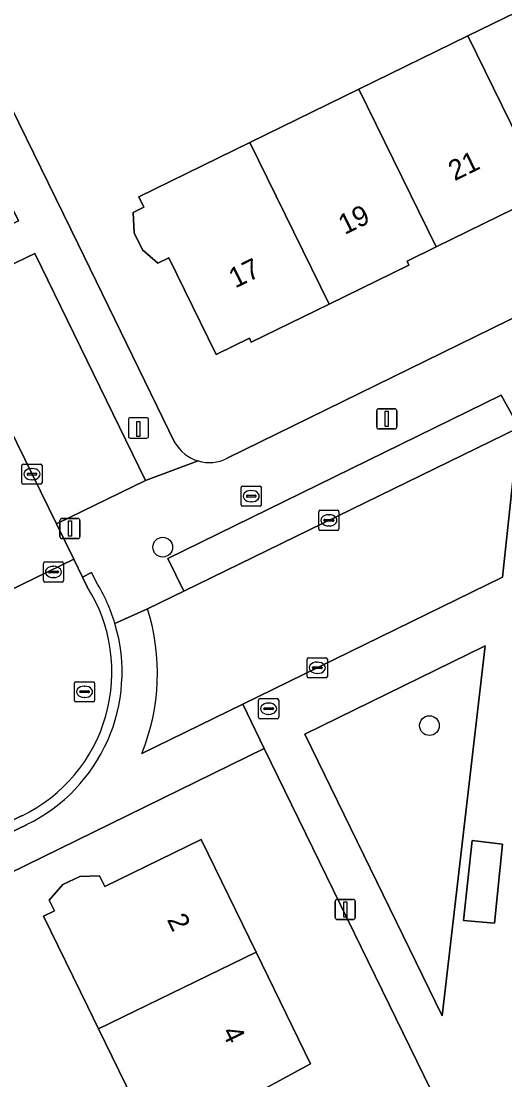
# Model space of a CAD drawing. Extents: x 160455 to 162082, y 388339 to 389736.
# Drawn here: x 161308.3 to 161332.3, y 388573.9 to 388626.4 of the extents above; entities that cross this region are included whole.
import ezdxf

# ---------------------------------------------------------------- set-up
doc = ezdxf.new("R2010")
doc.units = 0
for name, color, linetype in [('IMGEO_Boom', 7, 'Continuous'), ('IMGEO_Brandkraan', 7, 'Continuous'), ('IMGEO_Erf', 7, 'Continuous'), ('IMGEO_Groenvoorziening', 7, 'Continuous'), ('IMGEO_Kolk', 7, 'Continuous'), ('IMGEO_Laadpaal', 7, 'Continuous'), ('IMGEO_Lichtmast', 7, 'Continuous'), ('IMGEO_Muur', 7, 'Continuous'), ('IMGEO_Pand', 7, 'Continuous'), ('IMGEO_Pand_nummerreeks', 7, 'Continuous'), ('IMGEO_Parkeervlak_open', 7, 'Continuous'), ('IMGEO_Rijbaan_lokaal_open', 7, 'Continuous'), ('IMGEO_Rioolput', 7, 'Continuous'), ('IMGEO_Voetpad_gesloten', 7, 'Continuous'), ('IMGEO_Voetpad_open', 7, 'Continuous')]:
    doc.layers.add(name, color=color, linetype=linetype)

msp = doc.modelspace()

# ---------------------------------------------------------------- linework, layer by layer
at = {"layer": 'IMGEO_Boom'}
for centre in [(161315.308, 388600.322), (161328.529, 388591.48)]:
    msp.add_circle(centre, 0.489, dxfattribs=at)
at = {"layer": 'IMGEO_Brandkraan'}
for p, q in [((161320.054, 388591.892), (161320.054, 388592.744)), ((161320.129, 388592.818), (161320.981, 388592.818)), ((161320.542, 388592.598), (161320.567, 388592.598)), ((161321.055, 388592.744), (161321.055, 388591.892)), ((161320.313, 388592.312), (161320.313, 388592.324)), ((161320.751, 388592.275), (161320.353, 388592.275)), ((161320.356, 388592.361), (161320.754, 388592.361)), ((161320.565, 388592.038), (161320.54, 388592.038)), ((161320.797, 388592.324), (161320.797, 388592.312)), ((161320.981, 388591.818), (161320.129, 388591.818))]:
    msp.add_line(p, q, dxfattribs=at)
for points in [[(161320.054, 388591.892), (161320.054, 388592.744)], [(161320.129, 388592.818), (161320.981, 388592.818)], [(161321.055, 388592.744), (161321.055, 388591.892)], [(161320.981, 388591.818), (161320.129, 388591.818)]]:
    msp.add_lwpolyline(points, dxfattribs=at)
for centre, radius, start, end in [((161320.131, 388592.742), 0.0765, 91.552, 178.448), ((161320.131, 388592.742), 0.0765, 91.552, 178.448), ((161320.979, 388592.742), 0.0765, 1.552, 88.448), ((161320.979, 388592.742), 0.0765, 1.552, 88.448), ((161320.131, 388591.894), 0.0765, 181.552, 268.448), ((161320.131, 388591.894), 0.0765, 181.552, 268.448), ((161320.353, 388592.321), 0.0403, 85.8775, 175.7526), ((161320.35, 388592.311), 0.0366, 178.938, 274.7102), ((161320.754, 388592.318), 0.043, 264.8664, 352.4533), ((161320.758, 388592.323), 0.0386, 1.7309, 96.639), ((161320.979, 388591.894), 0.0765, 271.552, 358.448), ((161320.979, 388591.894), 0.0765, 271.552, 358.448)]:
    msp.add_arc(centre, radius, start, end, dxfattribs=at)
for centre, major_axis, ratio, start_param, end_param in [((161320.541, 388592.318), (-0.387, 0.002), 0.722429, 4.712389, 7.853982), ((161320.566, 388592.318), (-0.39, 0.002), 0.717154, 1.570796, 4.712389)]:
    msp.add_ellipse(centre, major_axis=major_axis, ratio=ratio, start_param=start_param, end_param=end_param, dxfattribs=at)
at = {"layer": 'IMGEO_Erf'}
for points in [[(161334.269, 388617.841), (161328.865, 388615.2), (161327.417, 388614.493), (161327.514, 388614.296), (161323.557, 388612.362), (161319.698, 388610.476), (161319.601, 388610.673), (161317.947, 388609.865), (161315.602, 388614.663), (161315.063, 388614.4), (161314.3, 388615.051), (161313.883, 388615.904), (161313.838, 388616.907), (161314.377, 388617.17), (161314.128, 388617.678), (161319.632, 388620.369), (161325.036, 388623.011), (161330.439, 388625.653), (161335.843, 388628.295)], [(161318.508, 388604.725), (161364.403, 388627.217)], [(161305.965, 388625.845), (161311.106, 388615.335), (161315.911, 388605.494)], [(161329.271, 388572.04), (161320.342, 388590.341), (161308.51, 388584.554), (161298.673, 388579.743), (161221.422, 388541.961)], [(161314.831, 388570.91), (161312.126, 388576.451), (161311.594, 388577.541), (161309.4, 388582.034), (161309.94, 388582.3), (161309.675, 388582.829), (161310.353, 388583.603), (161311.193, 388584.005), (161312.164, 388584.042), (161312.44, 388583.505), (161317.209, 388585.842), (161319.933, 388580.263), (161322.64, 388574.718), (161320.316, 388573.47)]]:
    msp.add_lwpolyline(points, dxfattribs=at)
for centre, radius, start, end in [((161317.617, 388606.488), 1.974, 210.24, 253.5339), ((161317.619, 388606.484), 1.971, 253.4271, 296.8122)]:
    msp.add_arc(centre, radius, start, end, dxfattribs=at)
at = {"layer": 'IMGEO_Groenvoorziening'}
msp.add_lwpolyline([(161331.292, 388595.436), (161322.345, 388591.064), (161329.165, 388577.108)], close=True, dxfattribs=at)
at = {"layer": 'IMGEO_Kolk'}
for p, q in [((161308.322, 388603.513), (161308.322, 388604.365)), ((161308.397, 388604.439), (161309.249, 388604.439)), ((161308.624, 388603.982), (161309.022, 388603.982)), ((161308.81, 388604.219), (161308.835, 388604.219)), ((161309.323, 388604.365), (161309.323, 388603.513)), ((161309.249, 388603.439), (161308.397, 388603.439)), ((161308.581, 388603.933), (161308.581, 388603.945)), ((161309.019, 388603.896), (161308.621, 388603.896)), ((161308.833, 388603.659), (161308.808, 388603.659)), ((161309.065, 388603.945), (161309.065, 388603.933)), ((161323.042, 388601.226), (161323.042, 388602.078)), ((161323.117, 388602.152), (161323.969, 388602.152)), ((161323.53, 388601.932), (161323.555, 388601.932)), ((161324.043, 388602.078), (161324.043, 388601.226)), ((161323.301, 388601.646), (161323.301, 388601.658)), ((161323.739, 388601.609), (161323.341, 388601.609)), ((161323.344, 388601.695), (161323.742, 388601.695)), ((161323.553, 388601.372), (161323.528, 388601.372)), ((161323.785, 388601.658), (161323.785, 388601.646)), ((161323.969, 388601.152), (161323.117, 388601.152)), ((161322.466, 388593.92), (161322.466, 388594.772)), ((161322.541, 388594.846), (161323.393, 388594.846)), ((161322.954, 388594.626), (161322.979, 388594.626)), ((161323.467, 388594.772), (161323.467, 388593.92)), ((161322.725, 388594.34), (161322.725, 388594.352)), ((161323.163, 388594.303), (161322.765, 388594.303)), ((161322.768, 388594.389), (161323.166, 388594.389)), ((161322.977, 388594.066), (161322.952, 388594.066)), ((161323.209, 388594.352), (161323.209, 388594.34)), ((161323.393, 388593.846), (161322.541, 388593.846))]:
    msp.add_line(p, q, dxfattribs=at)
for points in [[(161308.322, 388603.513), (161308.322, 388604.365)], [(161308.397, 388604.439), (161309.249, 388604.439)], [(161309.323, 388604.365), (161309.323, 388603.513)], [(161309.249, 388603.439), (161308.397, 388603.439)], [(161323.042, 388601.226), (161323.042, 388602.078)], [(161323.117, 388602.152), (161323.969, 388602.152)], [(161324.043, 388602.078), (161324.043, 388601.226)], [(161323.969, 388601.152), (161323.117, 388601.152)], [(161322.466, 388593.92), (161322.466, 388594.772)], [(161322.541, 388594.846), (161323.393, 388594.846)], [(161323.467, 388594.772), (161323.467, 388593.92)], [(161323.393, 388593.846), (161322.541, 388593.846)]]:
    msp.add_lwpolyline(points, dxfattribs=at)
for centre, radius, start, end in [((161308.399, 388604.363), 0.0765, 91.552, 178.448), ((161308.399, 388604.363), 0.0765, 91.552, 178.448), ((161308.621, 388603.942), 0.0403, 85.8775, 175.7526), ((161309.026, 388603.944), 0.0386, 1.7309, 96.639), ((161309.247, 388604.363), 0.0765, 1.552, 88.448), ((161309.247, 388604.363), 0.0765, 1.552, 88.448), ((161308.399, 388603.515), 0.0765, 181.552, 268.448), ((161308.399, 388603.515), 0.0765, 181.552, 268.448), ((161308.618, 388603.932), 0.0366, 178.938, 274.7102), ((161309.022, 388603.939), 0.043, 264.8664, 352.4533), ((161309.247, 388603.515), 0.0765, 271.552, 358.448), ((161309.247, 388603.515), 0.0765, 271.552, 358.448), ((161323.119, 388602.076), 0.0765, 91.552, 178.448), ((161323.119, 388602.076), 0.0765, 91.552, 178.448), ((161323.967, 388602.076), 0.0765, 1.552, 88.448), ((161323.967, 388602.076), 0.0765, 1.552, 88.448), ((161323.341, 388601.655), 0.0403, 85.8775, 175.7526), ((161323.338, 388601.645), 0.0366, 178.938, 274.7102), ((161323.742, 388601.652), 0.043, 264.8664, 352.4533), ((161323.746, 388601.657), 0.0386, 1.7309, 96.639), ((161323.119, 388601.228), 0.0765, 181.552, 268.448), ((161323.119, 388601.228), 0.0765, 181.552, 268.448), ((161323.967, 388601.228), 0.0765, 271.552, 358.448), ((161323.967, 388601.228), 0.0765, 271.552, 358.448), ((161322.543, 388594.77), 0.0765, 91.552, 178.448), ((161322.543, 388594.77), 0.0765, 91.552, 178.448), ((161323.391, 388594.77), 0.0765, 1.552, 88.448), ((161323.391, 388594.77), 0.0765, 1.552, 88.448), ((161322.765, 388594.349), 0.0403, 85.8775, 175.7526), ((161322.762, 388594.339), 0.0366, 178.938, 274.7102), ((161323.166, 388594.346), 0.043, 264.8664, 352.4533), ((161323.17, 388594.351), 0.0386, 1.7309, 96.639), ((161322.543, 388593.922), 0.0765, 181.552, 268.448), ((161322.543, 388593.922), 0.0765, 181.552, 268.448), ((161323.391, 388593.922), 0.0765, 271.552, 358.448), ((161323.391, 388593.922), 0.0765, 271.552, 358.448)]:
    msp.add_arc(centre, radius, start, end, dxfattribs=at)
for centre, major_axis, ratio, start_param, end_param in [((161308.809, 388603.939), (-0.387, 0.002), 0.722429, 4.712389, 7.853982), ((161308.834, 388603.939), (-0.39, 0.002), 0.717154, 1.570796, 4.712389), ((161323.529, 388601.652), (-0.387, 0.002), 0.722429, 4.712389, 7.853982), ((161323.554, 388601.652), (-0.39, 0.002), 0.717154, 1.570796, 4.712389), ((161322.953, 388594.346), (-0.387, 0.002), 0.722429, 4.712389, 7.853982), ((161322.978, 388594.346), (-0.39, 0.002), 0.717154, 1.570796, 4.712389)]:
    msp.add_ellipse(centre, major_axis=major_axis, ratio=ratio, start_param=start_param, end_param=end_param, dxfattribs=at)
at = {"layer": 'IMGEO_Laadpaal'}
for p, q in [((161313.601, 388606.647), (161313.601, 388605.806)), ((161313.601, 388606.647), (161313.601, 388605.806)), ((161314.517, 388606.731), (161313.676, 388606.731)), ((161314.517, 388606.731), (161313.676, 388606.731)), ((161314.601, 388605.815), (161314.601, 388606.656)), ((161314.601, 388605.815), (161314.601, 388606.656)), ((161313.685, 388605.731), (161314.526, 388605.731)), ((161313.685, 388605.731), (161314.526, 388605.731))]:
    msp.add_line(p, q, dxfattribs=at)
msp.add_lwpolyline([(161314.016, 388606.544), (161314.176, 388606.544), (161314.176, 388605.811), (161314.016, 388605.811), (161314.016, 388606.544)], dxfattribs=at)
for centre, start, end in [((161313.679, 388606.653), 92.4484, 184.2845), ((161313.679, 388606.653), 92.4484, 184.2845), ((161314.523, 388606.653), 2.4484, 94.2845), ((161314.523, 388606.653), 2.4484, 94.2845), ((161313.679, 388605.809), 182.4484, 274.2845), ((161313.679, 388605.809), 182.4484, 274.2845), ((161314.523, 388605.809), 272.4484, 4.2845), ((161314.523, 388605.809), 272.4484, 4.2845)]:
    msp.add_arc(centre, 0.0779, start, end, dxfattribs=at)
at = {"layer": 'IMGEO_Lichtmast'}
for p, q in [((161326.014, 388607.18), (161326.804, 388607.18)), ((161326.804, 388607.18), (161326.014, 388607.18)), ((161325.914, 388606.28), (161325.914, 388607.08)), ((161325.914, 388607.08), (161325.914, 388606.28)), ((161326.904, 388607.08), (161326.904, 388606.28)), ((161326.904, 388606.28), (161326.904, 388607.08)), ((161326.804, 388606.18), (161326.014, 388606.18)), ((161326.014, 388606.18), (161326.804, 388606.18)), ((161310.21, 388600.845), (161310.21, 388601.645)), ((161310.21, 388601.645), (161310.21, 388600.845)), ((161310.31, 388601.745), (161311.1, 388601.745)), ((161311.1, 388601.745), (161310.31, 388601.745)), ((161311.2, 388601.645), (161311.2, 388600.845)), ((161311.2, 388600.845), (161311.2, 388601.645)), ((161311.1, 388600.745), (161310.31, 388600.745)), ((161310.31, 388600.745), (161311.1, 388600.745)), ((161323.858, 388581.97), (161323.858, 388582.77)), ((161323.858, 388582.77), (161323.858, 388581.97)), ((161323.958, 388582.87), (161324.748, 388582.87)), ((161324.748, 388582.87), (161323.958, 388582.87)), ((161324.848, 388582.77), (161324.848, 388581.97)), ((161324.848, 388581.97), (161324.848, 388582.77)), ((161324.748, 388581.87), (161323.958, 388581.87)), ((161323.958, 388581.87), (161324.748, 388581.87))]:
    msp.add_line(p, q, dxfattribs=at)
for points in [[(161326.334, 388607.055), (161326.484, 388607.055), (161326.484, 388606.305), (161326.334, 388606.305), (161326.334, 388607.055)], [(161310.63, 388601.62), (161310.78, 388601.62), (161310.78, 388600.87), (161310.63, 388600.87), (161310.63, 388601.62)], [(161324.278, 388582.745), (161324.428, 388582.745), (161324.428, 388581.995), (161324.278, 388581.995), (161324.278, 388582.745)]]:
    msp.add_lwpolyline(points, dxfattribs=at)
for centre, start, end in [((161326.014, 388607.08), 90, 180), ((161326.014, 388607.08), 90, 180), ((161326.804, 388607.08), 0, 90), ((161326.804, 388607.08), 360, 90), ((161326.014, 388606.28), 180, 270), ((161326.014, 388606.28), 180, 270), ((161326.804, 388606.28), 270, 0), ((161326.804, 388606.28), 270, 0), ((161310.31, 388601.645), 90, 180), ((161310.31, 388601.645), 90, 180), ((161311.1, 388601.645), 0, 90), ((161311.1, 388601.645), 360, 90), ((161310.31, 388600.845), 180, 270), ((161310.31, 388600.845), 180, 270), ((161311.1, 388600.845), 270, 0), ((161311.1, 388600.845), 270, 0), ((161323.958, 388582.77), 90, 180), ((161323.958, 388582.77), 90, 180), ((161324.748, 388582.77), 0, 90), ((161324.748, 388582.77), 360, 90), ((161323.958, 388581.97), 180, 270), ((161323.958, 388581.97), 180, 270), ((161324.748, 388581.97), 270, 0), ((161324.748, 388581.97), 270, 0)]:
    msp.add_arc(centre, 0.1, start, end, dxfattribs=at)
at = {"layer": 'IMGEO_Muur'}
for points in [[(161305.965, 388625.845), (161311.106, 388615.335)], [(161298.673, 388579.743), (161308.51, 388584.554)]]:
    msp.add_lwpolyline(points, dxfattribs=at)
at = {"layer": 'IMGEO_Pand'}
for points in [[(161339.677, 388620.474), (161335.843, 388628.295), (161330.439, 388625.653), (161334.269, 388617.841), (161336.384, 388618.874), (161337.337, 388618.648), (161338.581, 388619.271), (161339.054, 388620.161)], [(161330.439, 388625.653), (161325.036, 388623.011), (161328.865, 388615.2), (161334.269, 388617.841)], [(161323.557, 388612.362), (161327.514, 388614.296), (161327.417, 388614.493), (161328.865, 388615.2), (161325.036, 388623.011), (161319.632, 388620.369)], [(161323.557, 388612.362), (161319.632, 388620.369), (161314.128, 388617.678), (161314.377, 388617.17), (161313.838, 388616.907), (161313.883, 388615.904), (161314.3, 388615.051), (161315.063, 388614.4), (161315.602, 388614.663), (161317.947, 388609.865), (161319.601, 388610.673), (161319.698, 388610.476)], [(161319.933, 388580.263), (161317.209, 388585.842), (161312.44, 388583.505), (161312.164, 388584.042), (161311.193, 388584.005), (161310.353, 388583.603), (161309.675, 388582.829), (161309.94, 388582.3), (161309.4, 388582.034), (161311.594, 388577.541), (161312.126, 388576.451)], [(161315.525, 388570.227), (161320.696, 388571.087), (161320.316, 388573.47), (161322.64, 388574.718), (161319.933, 388580.263), (161312.126, 388576.451), (161314.831, 388570.91), (161315.376, 388571.165)]]:
    msp.add_lwpolyline(points, close=True, dxfattribs=at)
at = {"layer": 'IMGEO_Parkeervlak_open'}
msp.add_lwpolyline([(161288.947, 388644.661), (161293.138, 388635.961), (161310.044, 388601.476), (161314.447, 388603.625), (161308.972, 388614.878), (161304.83, 388612.89), (161304.038, 388614.469), (161308.159, 388616.5), (161303.908, 388625.188), (161299.758, 388623.202), (161298.719, 388625.335), (161302.875, 388627.361), (161298.615, 388636.049), (161294.44, 388634.029), (161293.672, 388635.658), (161297.837, 388637.682), (161293.578, 388646.368), (161289.598, 388644.442)], dxfattribs=at)
msp.add_lwpolyline([(161332.946, 388606.242), (161332.822, 388606.517), (161332.09, 388607.846), (161315.564, 388599.762), (161316.358, 388598.135)], close=True, dxfattribs=at)
at = {"layer": 'IMGEO_Rijbaan_lokaal_open'}
msp.add_lwpolyline([(161293.138, 388635.961), (161288.947, 388644.661), (161285.185, 388640.935), (161288.785, 388633.601), (161290.823, 388629.47), (161293.942, 388623.049), (161296.029, 388618.71), (161299.154, 388612.383), (161302.461, 388605.609), (161304.705, 388601.038), (161305.544, 388599.28), (161306.379, 388597.531), (161310.894, 388599.735), (161310.044, 388601.476)], close=True, dxfattribs=at)
for points in [[(161332.148, 388598.832), (161332.547, 388602.537), (161332.946, 388606.242), (161316.358, 388598.135), (161314.553, 388597.26)], [(161311.561, 388598.361), (161311.33, 388598.842), (161310.894, 388599.735), (161306.379, 388597.531)], [(161314.266, 388590.097), (161319.269, 388592.541), (161332.148, 388598.832)], [(161277.318, 388571.894), (161281.105, 388573.734), (161293.018, 388579.59), (161296.827, 388581.395), (161307.445, 388586.586), (161308.334, 388587.019)]]:
    msp.add_lwpolyline(points, dxfattribs=at)
for centre, radius, start, end in [((161304.885, 388594.13), 7.904, 295.8743, 32.3618), ((161304.519, 388594.075), 10.527, 337.7987, 17.6124)]:
    msp.add_arc(centre, radius, start, end, dxfattribs=at)
at = {"layer": 'IMGEO_Rioolput'}
for p, q in [((161319.193, 388602.423), (161319.193, 388603.275)), ((161319.268, 388603.349), (161320.12, 388603.349)), ((161319.681, 388603.129), (161319.706, 388603.129)), ((161320.194, 388603.275), (161320.194, 388602.423)), ((161319.452, 388602.843), (161319.452, 388602.855)), ((161319.89, 388602.806), (161319.492, 388602.806)), ((161319.495, 388602.892), (161319.893, 388602.892)), ((161319.704, 388602.569), (161319.679, 388602.569)), ((161319.936, 388602.855), (161319.936, 388602.843)), ((161320.12, 388602.349), (161319.268, 388602.349)), ((161309.389, 388598.667), (161309.389, 388599.519)), ((161309.464, 388599.593), (161310.316, 388599.593)), ((161309.877, 388599.373), (161309.902, 388599.373)), ((161310.39, 388599.519), (161310.39, 388598.667)), ((161309.648, 388599.087), (161309.648, 388599.099)), ((161310.086, 388599.05), (161309.688, 388599.05)), ((161309.691, 388599.136), (161310.089, 388599.136)), ((161309.9, 388598.813), (161309.875, 388598.813)), ((161310.132, 388599.099), (161310.132, 388599.087)), ((161310.316, 388598.593), (161309.464, 388598.593)), ((161310.929, 388592.73), (161310.929, 388593.582)), ((161311.004, 388593.656), (161311.856, 388593.656)), ((161311.93, 388593.582), (161311.93, 388592.73)), ((161311.188, 388593.15), (161311.188, 388593.162)), ((161311.626, 388593.113), (161311.228, 388593.113)), ((161311.231, 388593.199), (161311.629, 388593.199)), ((161311.417, 388593.436), (161311.442, 388593.436)), ((161311.672, 388593.162), (161311.672, 388593.15)), ((161311.856, 388592.656), (161311.004, 388592.656)), ((161311.44, 388592.876), (161311.415, 388592.876))]:
    msp.add_line(p, q, dxfattribs=at)
for points in [[(161319.193, 388602.423), (161319.193, 388603.275)], [(161319.268, 388603.349), (161320.12, 388603.349)], [(161320.194, 388603.275), (161320.194, 388602.423)], [(161320.12, 388602.349), (161319.268, 388602.349)], [(161309.389, 388598.667), (161309.389, 388599.519)], [(161309.464, 388599.593), (161310.316, 388599.593)], [(161310.39, 388599.519), (161310.39, 388598.667)], [(161310.316, 388598.593), (161309.464, 388598.593)], [(161310.929, 388592.73), (161310.929, 388593.582)], [(161311.004, 388593.656), (161311.856, 388593.656)], [(161311.93, 388593.582), (161311.93, 388592.73)], [(161311.856, 388592.656), (161311.004, 388592.656)]]:
    msp.add_lwpolyline(points, dxfattribs=at)
for centre, radius, start, end in [((161319.27, 388603.273), 0.0765, 91.552, 178.448), ((161319.27, 388603.273), 0.0765, 91.552, 178.448), ((161320.118, 388603.273), 0.0765, 1.552, 88.448), ((161320.118, 388603.273), 0.0765, 1.552, 88.448), ((161319.27, 388602.425), 0.0765, 181.552, 268.448), ((161319.27, 388602.425), 0.0765, 181.552, 268.448), ((161319.492, 388602.852), 0.0403, 85.8775, 175.7526), ((161319.489, 388602.842), 0.0366, 178.938, 274.7102), ((161319.893, 388602.849), 0.043, 264.8664, 352.4533), ((161319.897, 388602.854), 0.0386, 1.7309, 96.639), ((161320.118, 388602.425), 0.0765, 271.552, 358.448), ((161320.118, 388602.425), 0.0765, 271.552, 358.448), ((161309.466, 388599.517), 0.0765, 91.552, 178.448), ((161309.466, 388599.517), 0.0765, 91.552, 178.448), ((161310.314, 388599.517), 0.0765, 1.552, 88.448), ((161310.314, 388599.517), 0.0765, 1.552, 88.448), ((161309.688, 388599.096), 0.0403, 85.8775, 175.7526), ((161309.685, 388599.086), 0.0366, 178.938, 274.7102), ((161310.089, 388599.093), 0.043, 264.8664, 352.4533), ((161310.093, 388599.098), 0.0386, 1.7309, 96.639), ((161309.466, 388598.669), 0.0765, 181.552, 268.448), ((161309.466, 388598.669), 0.0765, 181.552, 268.448), ((161310.314, 388598.669), 0.0765, 271.552, 358.448), ((161310.314, 388598.669), 0.0765, 271.552, 358.448), ((161311.006, 388593.58), 0.0765, 91.552, 178.448), ((161311.006, 388593.58), 0.0765, 91.552, 178.448), ((161311.854, 388593.58), 0.0765, 1.552, 88.448), ((161311.854, 388593.58), 0.0765, 1.552, 88.448), ((161311.228, 388593.159), 0.0403, 85.8775, 175.7526), ((161311.225, 388593.149), 0.0366, 178.938, 274.7102), ((161311.629, 388593.156), 0.043, 264.8664, 352.4533), ((161311.633, 388593.161), 0.0386, 1.7309, 96.639), ((161311.006, 388592.732), 0.0765, 181.552, 268.448), ((161311.006, 388592.732), 0.0765, 181.552, 268.448), ((161311.854, 388592.732), 0.0765, 271.552, 358.448), ((161311.854, 388592.732), 0.0765, 271.552, 358.448)]:
    msp.add_arc(centre, radius, start, end, dxfattribs=at)
for centre, major_axis, ratio, start_param, end_param in [((161319.68, 388602.849), (-0.387, 0.002), 0.722429, 4.712389, 7.853982), ((161319.705, 388602.849), (-0.39, 0.002), 0.717154, 1.570796, 4.712389), ((161309.876, 388599.093), (-0.387, 0.002), 0.722429, 4.712389, 7.853982), ((161309.901, 388599.093), (-0.39, 0.002), 0.717154, 1.570796, 4.712389), ((161311.416, 388593.156), (-0.387, 0.002), 0.722429, 4.712389, 7.853982), ((161311.441, 388593.156), (-0.39, 0.002), 0.717154, 1.570796, 4.712389)]:
    msp.add_ellipse(centre, major_axis=major_axis, ratio=ratio, start_param=start_param, end_param=end_param, dxfattribs=at)
at = {"layer": 'IMGEO_Voetpad_gesloten'}
msp.add_lwpolyline([(161332.142, 388585.599), (161330.652, 388585.795), (161330.214, 388581.83), (161331.748, 388581.688)], close=True, dxfattribs=at)
at = {"layer": 'IMGEO_Voetpad_open'}
for points in [[(161289.598, 388644.442), (161293.578, 388646.368), (161297.837, 388637.682), (161293.672, 388635.658), (161294.44, 388634.029), (161298.615, 388636.049), (161302.875, 388627.361), (161298.719, 388625.335), (161299.758, 388623.202), (161303.908, 388625.188), (161308.159, 388616.5), (161304.038, 388614.469), (161304.83, 388612.89), (161308.972, 388614.878), (161314.447, 388603.625), (161317.057, 388604.595)], [(161364.403, 388627.217), (161318.508, 388604.725)], [(161315.911, 388605.494), (161311.106, 388615.335), (161305.965, 388625.845)], [(161312.936, 388596.538), (161314.553, 388597.26), (161316.358, 388598.135), (161315.564, 388599.762), (161332.09, 388607.846), (161332.822, 388606.517), (161332.946, 388606.242), (161338.485, 388609.195), (161339.103, 388609.941)], [(161333.055, 388568.485), (161333.088, 388568.946), (161333.966, 388576.939), (161336.205, 388597.77), (161335.708, 388597.828), (161336.315, 388603.385), (161336.357, 388603.856), (161336.507, 388604.813), (161336.742, 388605.753), (161337.06, 388606.669), (161337.459, 388607.552), (161337.935, 388608.397), (161338.485, 388609.195), (161332.946, 388606.242), (161332.547, 388602.537), (161332.148, 388598.832), (161319.269, 388592.541), (161320.342, 388590.341), (161329.271, 388572.04), (161322.009, 388504.994)], [(161317.057, 388604.595), (161314.447, 388603.625), (161310.044, 388601.476), (161310.894, 388599.735), (161311.33, 388598.842), (161311.779, 388599.063), (161312, 388598.603)], [(161312, 388598.603), (161311.779, 388599.063), (161311.33, 388598.842), (161311.561, 388598.361)], [(161314.553, 388597.26), (161312.936, 388596.538)], [(161308.51, 388584.554), (161320.342, 388590.341), (161319.269, 388592.541), (161314.266, 388590.097)], [(161308.334, 388587.019), (161307.445, 388586.586), (161307.656, 388586.133), (161308.558, 388586.572)], [(161308.558, 388586.572), (161307.656, 388586.133), (161307.445, 388586.586), (161296.827, 388581.395), (161297.041, 388580.944), (161293.232, 388579.139), (161293.018, 388579.59), (161281.105, 388573.734), (161281.323, 388573.285), (161277.536, 388571.445), (161277.318, 388571.894), (161267.957, 388567.306), (161268.178, 388566.858), (161264.532, 388565.054), (161264.311, 388565.502), (161254.846, 388560.891), (161255.063, 388560.444), (161249.893, 388557.928), (161249.675, 388558.376), (161235.159, 388551.277), (161220.36, 388544.039), (161221.422, 388541.961), (161298.673, 388579.743), (161308.51, 388584.554)]]:
    msp.add_lwpolyline(points, dxfattribs=at)
for points in [[(161322.345, 388591.064), (161331.292, 388595.436), (161329.165, 388577.108)], [(161330.214, 388581.83), (161330.652, 388585.795), (161332.142, 388585.599), (161331.748, 388581.688)]]:
    msp.add_lwpolyline(points, close=True, dxfattribs=at)
for centre, radius, start, end in [((161317.617, 388606.488), 1.974, 210.24, 253.5339), ((161317.619, 388606.484), 1.971, 253.4271, 296.8122), ((161304.885, 388594.13), 7.904, 295.8743, 32.3618), ((161304.879, 388594.131), 8.409, 16.6358, 32.1308), ((161304.879, 388594.131), 8.409, 16.6358, 32.1308), ((161304.519, 388594.075), 10.527, 337.7987, 17.6124), ((161304.884, 388594.131), 8.404, 295.9237, 16.6452), ((161304.884, 388594.131), 8.404, 295.9237, 16.6452)]:
    msp.add_arc(centre, radius, start, end, dxfattribs=at)

# ---------------------------------------------------------------- texts
at = {"layer": 'IMGEO_Pand_nummerreeks'}
for s, rotation, p in [('21', 26.042, (161329.776, 388618.45)), ('19', 26.042, (161324.326, 388615.786)), ('17', 26.042, (161318.895, 388613.132)), ('2', 296.0227, (161315.498, 388581.872)), ('4', 296.0227, (161318.214, 388576.308))]:
    msp.add_text(s, height=1, rotation=rotation, dxfattribs=at).set_placement(p)

doc.saveas('drawing.dxf')
